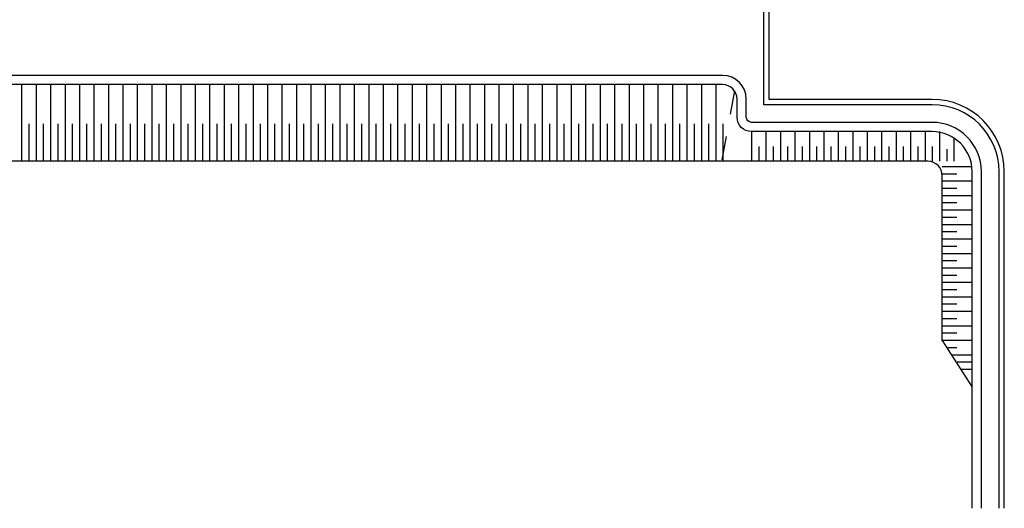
# Model space of a CAD drawing. Header units: millimetres. Extents: x -175445 to -20415, y -559200 to 231527.
# Tile 371 of 464: x -146620 to -112493, y 92910 to 109825. Entities that reach past the tile are written whole.
import ezdxf

# ---------------------------------------------------------------- set-up
doc = ezdxf.new("R2010")
doc.units = ezdxf.units.MM
doc.header["$MEASUREMENT"] = 0
doc.layers.add('Polilinia', color=7, linetype='Continuous')

msp = doc.modelspace()

# ---------------------------------------------------------------- linework, layer by layer
at = {"layer": 'Polilinia', "flags": 128}
for points in [[(-119443.726, 106270.883), (-121255.365, 106270.883, -0.414213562), (-121435.701, 106451.22), (-121435.701, 107077.68, 0.414213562), (-122255.365, 107897.343), (-147435.734, 107897.343), (-157089.026, 116379.677)], [(-119443.726, 105951.22), (-121255.365, 105951.22, -0.414213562), (-121755.365, 106451.22), (-121755.365, 107077.68, 0.414213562), (-122255.365, 107577.68), (-147556.224, 107577.68), (-157300.028, 116139.547)], [(-112674.68, 92910.451), (-112674.68, 104565.785, 0.414213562), (-114992.598, 106883.702), (-120822.882, 106883.702), (-120822.882, 110885.596)], [(-112492.598, 92910.451), (-112492.598, 104565.785, 0.414213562), (-114992.598, 107065.785), (-120640.799, 107065.785), (-120640.799, 110885.596)], [(-113287.5, 92910.451), (-113287.5, 104565.785, 0.414213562), (-114992.598, 106270.883), (-121255.365, 106270.883)], [(-113607.163, 92910.451), (-113607.163, 104565.785, 0.414213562), (-114992.598, 105951.22), (-121255.365, 105951.22)], [(-114642.919, 98717.003), (-114642.919, 104425.512, 0.414213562), (-115142.919, 104925.512), (-147556.224, 104925.512)]]:
    msp.add_lwpolyline(points, format="xyb", dxfattribs=at)
for points in [[(-146553.669, 107577.68), (-146553.669, 104925.512)], [(-146553.669, 107577.68), (-146553.669, 104925.512)], [(-146052.391, 107577.68), (-146052.391, 104925.512)], [(-146052.391, 107577.68), (-146052.391, 104925.512)], [(-145551.113, 107577.68), (-145551.113, 104925.512)], [(-145551.113, 107577.68), (-145551.113, 104925.512)], [(-145049.835, 107577.68), (-145049.835, 104925.512)], [(-145049.835, 107577.68), (-145049.835, 104925.512)], [(-144548.557, 107577.68), (-144548.557, 104925.512)], [(-144548.557, 107577.68), (-144548.557, 104925.512)], [(-144047.279, 107577.68), (-144047.279, 104925.512)], [(-144047.279, 107577.68), (-144047.279, 104925.512)], [(-143546.002, 107577.68), (-143546.002, 104925.512)], [(-143546.002, 107577.68), (-143546.002, 104925.512)], [(-143044.724, 107577.68), (-143044.724, 104925.512)], [(-143044.724, 107577.68), (-143044.724, 104925.512)], [(-142543.446, 107577.68), (-142543.446, 104925.512)], [(-142543.446, 107577.68), (-142543.446, 104925.512)], [(-142042.168, 107577.68), (-142042.168, 104925.512)], [(-142042.168, 107577.68), (-142042.168, 104925.512)], [(-141540.89, 107577.68), (-141540.89, 104925.512)], [(-141540.89, 107577.68), (-141540.89, 104925.512)], [(-141039.612, 107577.68), (-141039.612, 104925.512)], [(-141039.612, 107577.68), (-141039.612, 104925.512)], [(-140538.335, 107577.68), (-140538.335, 104925.512)], [(-140538.335, 107577.68), (-140538.335, 104925.512)], [(-140037.057, 107577.68), (-140037.057, 104925.512)], [(-140037.057, 107577.68), (-140037.057, 104925.512)], [(-139535.779, 107577.68), (-139535.779, 104925.512)], [(-139535.779, 107577.68), (-139535.779, 104925.512)], [(-139034.501, 107577.68), (-139034.501, 104925.512)], [(-139034.501, 107577.68), (-139034.501, 104925.512)], [(-138533.223, 107577.68), (-138533.223, 104925.512)], [(-138533.223, 107577.68), (-138533.223, 104925.512)], [(-138031.945, 107577.68), (-138031.945, 104925.512)], [(-138031.945, 107577.68), (-138031.945, 104925.512)], [(-137530.667, 107577.68), (-137530.667, 104925.512)], [(-137530.667, 107577.68), (-137530.667, 104925.512)], [(-137029.39, 107577.68), (-137029.39, 104925.512)], [(-137029.39, 107577.68), (-137029.39, 104925.512)], [(-136528.112, 107577.68), (-136528.112, 104925.512)], [(-136528.112, 107577.68), (-136528.112, 104925.512)], [(-136026.834, 107577.68), (-136026.834, 104925.512)], [(-136026.834, 107577.68), (-136026.834, 104925.512)], [(-135525.556, 107577.68), (-135525.556, 104925.512)], [(-135525.556, 107577.68), (-135525.556, 104925.512)], [(-135024.278, 107577.68), (-135024.278, 104925.512)], [(-135024.278, 107577.68), (-135024.278, 104925.512)], [(-134523, 107577.68), (-134523, 104925.512)], [(-134523, 107577.68), (-134523, 104925.512)], [(-134021.723, 107577.68), (-134021.723, 104925.512)], [(-134021.723, 107577.68), (-134021.723, 104925.512)], [(-133520.445, 107577.68), (-133520.445, 104925.512)], [(-133520.445, 107577.68), (-133520.445, 104925.512)], [(-133019.167, 107577.68), (-133019.167, 104925.512)], [(-133019.167, 107577.68), (-133019.167, 104925.512)], [(-132517.889, 107577.68), (-132517.889, 104925.512)], [(-132517.889, 107577.68), (-132517.889, 104925.512)], [(-132016.611, 107577.68), (-132016.611, 104925.512)], [(-132016.611, 107577.68), (-132016.611, 104925.512)], [(-131515.333, 107577.68), (-131515.333, 104925.512)], [(-131515.333, 107577.68), (-131515.333, 104925.512)], [(-131014.056, 107577.68), (-131014.056, 104925.512)], [(-131014.056, 107577.68), (-131014.056, 104925.512)], [(-130512.778, 107577.68), (-130512.778, 104925.512)], [(-130512.778, 107577.68), (-130512.778, 104925.512)], [(-130011.5, 107577.68), (-130011.5, 104925.512)], [(-130011.5, 107577.68), (-130011.5, 104925.512)], [(-129510.222, 107577.68), (-129510.222, 104925.512)], [(-129510.222, 107577.68), (-129510.222, 104925.512)], [(-129008.944, 107577.68), (-129008.944, 104925.512)], [(-129008.944, 107577.68), (-129008.944, 104925.512)], [(-128507.666, 107577.68), (-128507.666, 104925.512)], [(-128507.666, 107577.68), (-128507.666, 104925.512)], [(-128006.388, 107577.68), (-128006.388, 104925.512)], [(-128006.388, 107577.68), (-128006.388, 104925.512)], [(-127505.111, 107577.68), (-127505.111, 104925.512)], [(-127505.111, 107577.68), (-127505.111, 104925.512)], [(-127003.833, 107577.68), (-127003.833, 104925.512)], [(-127003.833, 107577.68), (-127003.833, 104925.512)], [(-126502.555, 107577.68), (-126502.555, 104925.512)], [(-126502.555, 107577.68), (-126502.555, 104925.512)], [(-126001.277, 107577.68), (-126001.277, 104925.512)], [(-126001.277, 107577.68), (-126001.277, 104925.512)], [(-125499.999, 107577.68), (-125499.999, 104925.512)], [(-125499.999, 107577.68), (-125499.999, 104925.512)], [(-125499.999, 107577.68), (-125499.999, 104925.512)], [(-124998.721, 107577.68), (-124998.721, 104925.512)], [(-124998.721, 107577.68), (-124998.721, 104925.512)], [(-124497.444, 107577.68), (-124497.444, 104925.512)], [(-124497.444, 107577.68), (-124497.444, 104925.512)], [(-123996.166, 107577.68), (-123996.166, 104925.512)], [(-123996.166, 107577.68), (-123996.166, 104925.512)], [(-123494.888, 107577.68), (-123494.888, 104925.512)], [(-123494.888, 107577.68), (-123494.888, 104925.512)], [(-122993.61, 107577.68), (-122993.61, 104925.512)], [(-122993.61, 107577.68), (-122993.61, 104925.512)], [(-122492.332, 107577.68), (-122492.332, 104925.512)], [(-122492.332, 107577.68), (-122492.332, 104925.512)], [(-121842.199, 107359.272), (-121991.054, 106551.971)], [(-121755.365, 106451.22), (-121755.365, 107077.68)], [(-121435.701, 106451.22), (-121435.701, 107077.68)], [(-146304.418, 106215.118), (-146304.418, 104925.512)], [(-145803.14, 106215.118), (-145803.14, 104925.512)], [(-145301.862, 106215.118), (-145301.862, 104925.512)], [(-144800.584, 106215.118), (-144800.584, 104925.512)], [(-144299.306, 106215.118), (-144299.306, 104925.512)], [(-143798.029, 106215.118), (-143798.029, 104925.512)], [(-143296.751, 106215.118), (-143296.751, 104925.512)], [(-142795.473, 106215.118), (-142795.473, 104925.512)], [(-142294.195, 106215.118), (-142294.195, 104925.512)], [(-141792.917, 106215.118), (-141792.917, 104925.512)], [(-141291.639, 106215.118), (-141291.639, 104925.512)], [(-140790.361, 106215.118), (-140790.361, 104925.512)], [(-140289.084, 106215.118), (-140289.084, 104925.512)], [(-139787.806, 106215.118), (-139787.806, 104925.512)], [(-139286.528, 106215.118), (-139286.528, 104925.512)], [(-138785.25, 106215.118), (-138785.25, 104925.512)], [(-138283.972, 106215.118), (-138283.972, 104925.512)], [(-137782.694, 106215.118), (-137782.694, 104925.512)], [(-137281.417, 106215.118), (-137281.417, 104925.512)], [(-136780.139, 106215.118), (-136780.139, 104925.512)], [(-136278.861, 106215.118), (-136278.861, 104925.512)], [(-135777.583, 106215.118), (-135777.583, 104925.512)], [(-135276.305, 106215.118), (-135276.305, 104925.512)], [(-134775.027, 106215.118), (-134775.027, 104925.512)], [(-134273.75, 106215.118), (-134273.75, 104925.512)], [(-133772.472, 106215.118), (-133772.472, 104925.512)], [(-133271.194, 106215.118), (-133271.194, 104925.512)], [(-132769.916, 106215.118), (-132769.916, 104925.512)], [(-132268.638, 106215.118), (-132268.638, 104925.512)], [(-131767.36, 106215.118), (-131767.36, 104925.512)], [(-131266.082, 106215.118), (-131266.082, 104925.512)], [(-130764.805, 106215.118), (-130764.805, 104925.512)], [(-130263.527, 106215.118), (-130263.527, 104925.512)], [(-129762.249, 106215.118), (-129762.249, 104925.512)], [(-129260.971, 106215.118), (-129260.971, 104925.512)], [(-128759.693, 106215.118), (-128759.693, 104925.512)], [(-128258.415, 106215.118), (-128258.415, 104925.512)], [(-127757.138, 106215.118), (-127757.138, 104925.512)], [(-127255.86, 106215.118), (-127255.86, 104925.512)], [(-126754.582, 106215.118), (-126754.582, 104925.512)], [(-126253.304, 106215.118), (-126253.304, 104925.512)], [(-125752.026, 106215.118), (-125752.026, 104925.512)], [(-125250.748, 106215.118), (-125250.748, 104925.512)], [(-124749.471, 106215.118), (-124749.471, 104925.512)], [(-124248.193, 106215.118), (-124248.193, 104925.512)], [(-123746.915, 106215.118), (-123746.915, 104925.512)], [(-123245.637, 106215.118), (-123245.637, 104925.512)], [(-122744.359, 106215.118), (-122744.359, 104925.512)], [(-122243.081, 106215.118), (-122243.081, 104925.512)], [(-121255.365, 105951.22), (-121255.365, 104925.512)], [(-121255.365, 105951.22), (-121255.365, 104925.512)], [(-120754.087, 105951.22), (-120754.087, 104925.512)], [(-120754.087, 105951.22), (-120754.087, 104925.512)], [(-120252.809, 105951.22), (-120252.809, 104925.512)], [(-120252.809, 105951.22), (-120252.809, 104925.512)], [(-119751.531, 105951.22), (-119751.531, 104925.512)], [(-119751.531, 105951.22), (-119751.531, 104925.512)], [(-119250.253, 105951.22), (-119250.253, 104925.512)], [(-119250.253, 105951.22), (-119250.253, 104925.512)], [(-118748.975, 105951.22), (-118748.975, 104925.512)], [(-118748.975, 105951.22), (-118748.975, 104925.512)], [(-118247.697, 105951.22), (-118247.697, 104925.512)], [(-118247.697, 105951.22), (-118247.697, 104925.512)], [(-117746.42, 105951.22), (-117746.42, 104925.512)], [(-117746.42, 105951.22), (-117746.42, 104925.512)], [(-117245.142, 105951.22), (-117245.142, 104925.512)], [(-117245.142, 105951.22), (-117245.142, 104925.512)], [(-116743.864, 105951.22), (-116743.864, 104925.512)], [(-116743.864, 105951.22), (-116743.864, 104925.512)], [(-116242.586, 105951.22), (-116242.586, 104925.512)], [(-116242.586, 105951.22), (-116242.586, 104925.512)], [(-115741.308, 105951.22), (-115741.308, 104925.512)], [(-115741.308, 105951.22), (-115741.308, 104925.512)], [(-115240.03, 105951.22), (-115240.03, 104925.512)], [(-115240.03, 105951.22), (-115240.03, 104925.512)], [(-114738.753, 105951.22), (-114738.753, 104925.512)], [(-114738.753, 105951.22), (-114738.753, 104925.512)], [(-122130.958, 105778.058), (-122279.814, 104970.758)], [(-114237.475, 105727.344), (-114237.475, 104925.512)], [(-114237.475, 105727.344), (-114237.475, 104925.512)], [(-121006.114, 105432.764), (-121006.114, 104925.512)], [(-120504.836, 105432.764), (-120504.836, 104925.512)], [(-120003.558, 105432.764), (-120003.558, 104925.512)], [(-119502.28, 105432.764), (-119502.28, 104925.512)], [(-119001.002, 105432.764), (-119001.002, 104925.512)], [(-118499.724, 105432.764), (-118499.724, 104925.512)], [(-117998.447, 105432.764), (-117998.447, 104925.512)], [(-117497.169, 105432.764), (-117497.169, 104925.512)], [(-116995.891, 105432.764), (-116995.891, 104925.512)], [(-116494.613, 105432.764), (-116494.613, 104925.512)], [(-115993.335, 105432.764), (-115993.335, 104925.512)], [(-115492.057, 105432.764), (-115492.057, 104925.512)], [(-114990.78, 105432.764), (-114990.78, 104925.512)], [(-114489.502, 105338.191), (-114489.502, 104925.512)], [(-113617.21, 104732.337), (-114642.919, 104732.337)], [(-113617.21, 104732.337), (-114642.919, 104732.337)], [(-114135.666, 104483.086), (-114642.919, 104483.086)], [(-113617.21, 104231.059), (-114642.919, 104231.059)], [(-113617.21, 104231.059), (-114642.919, 104231.059)], [(-114135.666, 103981.808), (-114642.919, 103981.808)], [(-113617.21, 103729.781), (-114642.919, 103729.781)], [(-113617.21, 103729.781), (-114642.919, 103729.781)], [(-114135.666, 103480.53), (-114642.919, 103480.53)], [(-113617.21, 103228.503), (-114642.919, 103228.503)], [(-113617.21, 103228.503), (-114642.919, 103228.503)], [(-114135.666, 102979.253), (-114642.919, 102979.253)], [(-113617.21, 102727.226), (-114642.919, 102727.226)], [(-113617.21, 102727.226), (-114642.919, 102727.226)], [(-114135.666, 102477.975), (-114642.919, 102477.975)], [(-113617.21, 102225.948), (-114642.919, 102225.948)], [(-113617.21, 102225.948), (-114642.919, 102225.948)], [(-114135.666, 101976.697), (-114642.919, 101976.697)], [(-113617.21, 101724.67), (-114642.919, 101724.67)], [(-113617.21, 101724.67), (-114642.919, 101724.67)], [(-114135.666, 101475.419), (-114642.919, 101475.419)], [(-113617.21, 101223.392), (-114642.919, 101223.392)], [(-113617.21, 101223.392), (-114642.919, 101223.392)], [(-114135.666, 100974.141), (-114642.919, 100974.141)], [(-113617.21, 100722.114), (-114642.919, 100722.114)], [(-113617.21, 100722.114), (-114642.919, 100722.114)], [(-114135.666, 100472.863), (-114642.919, 100472.863)], [(-113617.21, 100220.836), (-114642.919, 100220.836)], [(-113617.21, 100220.836), (-114642.919, 100220.836)], [(-114135.666, 99971.586), (-114642.919, 99971.586)], [(-113617.21, 99719.559), (-114642.919, 99719.559)], [(-113617.21, 99719.559), (-114642.919, 99719.559)], [(-114135.666, 99470.308), (-114642.919, 99470.308)], [(-113617.21, 99218.281), (-114642.919, 99218.281)], [(-113617.21, 99218.281), (-114642.919, 99218.281)], [(-114135.666, 98969.03), (-114642.919, 98969.03)], [(-113617.21, 98717.003), (-114642.919, 98717.003)], [(-113617.21, 98717.003), (-114642.919, 98717.003)], [(-114642.919, 98717.003), (-113607.163, 97099.513)], [(-114135.666, 98467.752), (-114483.312, 98467.752)], [(-113617.21, 98215.725), (-114321.927, 98215.725)], [(-113617.21, 98215.725), (-114321.927, 98215.725)], [(-113617.21, 97966.474), (-114124.463, 97966.474)], [(-113617.21, 97714.447), (-114000.934, 97714.447)], [(-113617.21, 97714.447), (-114000.934, 97714.447)]]:
    msp.add_lwpolyline(points, dxfattribs=at)

doc.saveas('drawing.dxf')
